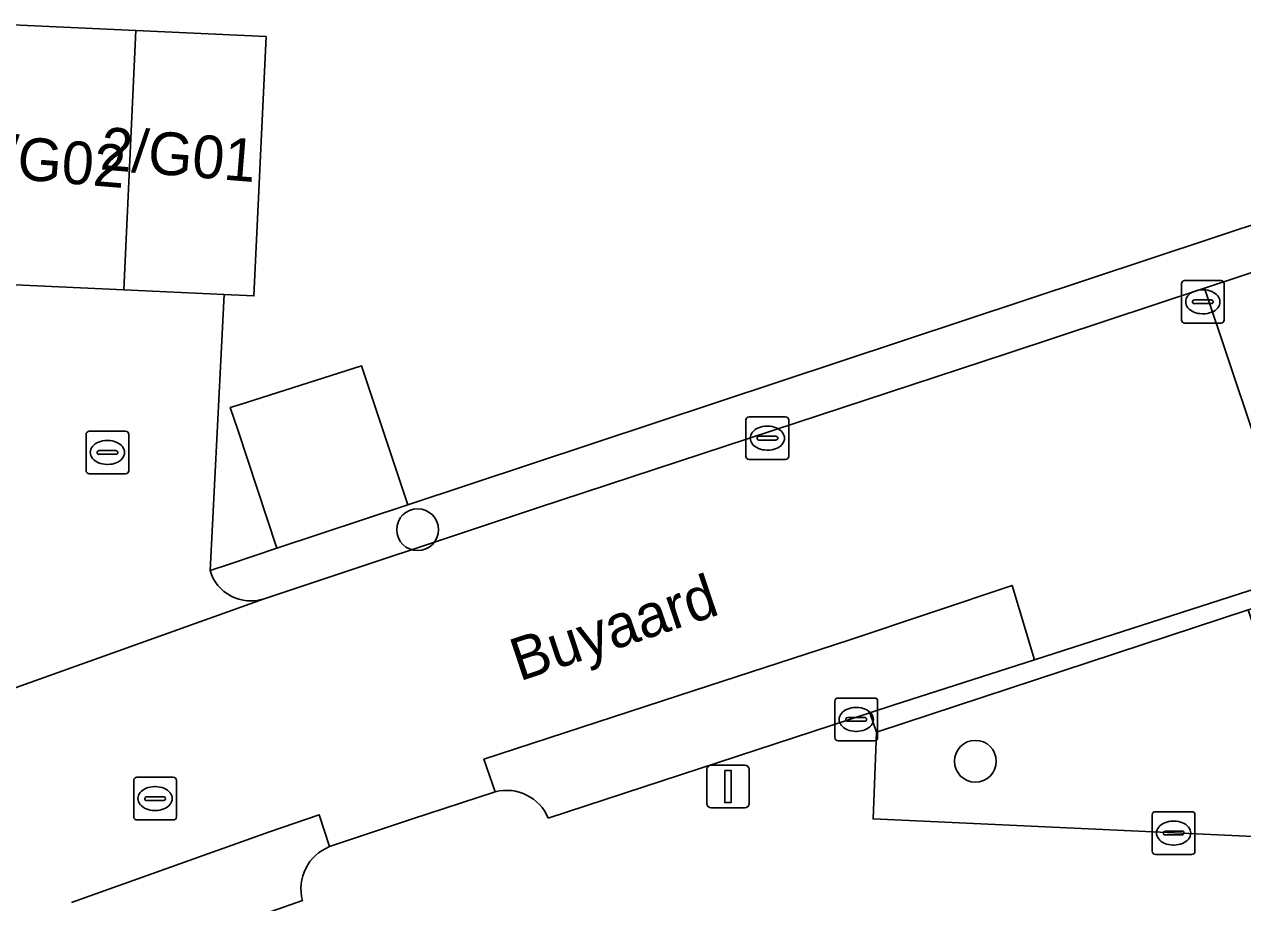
# Model space of a CAD drawing. Extents: x 162989 to 165008, y 383432 to 384338.
# Drawn here: x 164778.55 to 164807.08, y 383900.88 to 383921.44 of the extents above; entities that cross this region are included whole.
import ezdxf

# ---------------------------------------------------------------- set-up
doc = ezdxf.new("R2010")
doc.units = 0
for name, color, linetype in [('IMGEO_Boom', 7, 'Continuous'), ('IMGEO_Erf', 7, 'Continuous'), ('IMGEO_Groenvoorziening', 7, 'Continuous'), ('IMGEO_Kolk', 7, 'Continuous'), ('IMGEO_Lichtmast', 7, 'Continuous'), ('IMGEO_Openbare_ruimte_label', 7, 'Continuous'), ('IMGEO_Pand', 7, 'Continuous'), ('IMGEO_Pand_nummerreeks', 7, 'Continuous'), ('IMGEO_Parkeervlak_open', 7, 'Continuous'), ('IMGEO_Rijbaan_lokaal_open', 7, 'Continuous'), ('IMGEO_Rioolput', 7, 'Continuous'), ('IMGEO_Voetpad_open', 7, 'Continuous')]:
    doc.layers.add(name, color=color, linetype=linetype)

msp = doc.modelspace()

# ---------------------------------------------------------------- linework, layer by layer
at = {"layer": 'IMGEO_Boom'}
for centre in [(164787.758, 383909.612), (164800.818, 383904.192)]:
    msp.add_circle(centre, 0.489, dxfattribs=at)
at = {"layer": 'IMGEO_Erf'}
msp.add_lwpolyline([(164778.114, 383921.439), (164781.161, 383921.296), (164784.209, 383921.154), (164783.926, 383915.084), (164783.227, 383915.117), (164782.9, 383908.657), (164783.377, 383908.815), (164784.466, 383909.176), (164783.547, 383911.946), (164783.373, 383912.471), (164783.579, 383912.536), (164786.448, 383913.446), (164787.527, 383910.191), (164813.61, 383918.84)], dxfattribs=at)
at = {"layer": 'IMGEO_Groenvoorziening'}
msp.add_lwpolyline([(164809.5, 383906.2), (164807.906, 383905.645), (164807.209, 383907.736), (164798.502, 383904.872), (164798.422, 383902.843), (164810.525, 383902.285), (164810.531, 383903.445)], close=True, dxfattribs=at)
at = {"layer": 'IMGEO_Kolk'}
for p, q in [((164805.643, 383914.519), (164805.643, 383915.371)), ((164805.718, 383915.445), (164806.57, 383915.445)), ((164806.644, 383915.371), (164806.644, 383914.519)), ((164806.131, 383915.225), (164806.156, 383915.225)), ((164805.902, 383914.939), (164805.902, 383914.951)), ((164806.34, 383914.902), (164805.942, 383914.902)), ((164805.945, 383914.988), (164806.343, 383914.988)), ((164806.386, 383914.951), (164806.386, 383914.939)), ((164806.57, 383914.445), (164805.718, 383914.445)), ((164806.154, 383914.665), (164806.129, 383914.665)), ((164795.447, 383911.328), (164795.447, 383912.18)), ((164795.522, 383912.254), (164796.374, 383912.254)), ((164796.448, 383912.18), (164796.448, 383911.328)), ((164780.07, 383911.919), (164780.922, 383911.919)), ((164795.935, 383912.034), (164795.96, 383912.034)), ((164779.995, 383910.993), (164779.995, 383911.845)), ((164780.483, 383911.699), (164780.508, 383911.699)), ((164780.996, 383911.845), (164780.996, 383910.993)), ((164795.706, 383911.748), (164795.706, 383911.76)), ((164796.144, 383911.711), (164795.746, 383911.711)), ((164795.749, 383911.797), (164796.147, 383911.797)), ((164796.19, 383911.76), (164796.19, 383911.748)), ((164780.254, 383911.413), (164780.254, 383911.425)), ((164780.692, 383911.376), (164780.294, 383911.376)), ((164780.297, 383911.462), (164780.695, 383911.462)), ((164780.738, 383911.425), (164780.738, 383911.413)), ((164795.958, 383911.474), (164795.933, 383911.474)), ((164780.506, 383911.139), (164780.481, 383911.139)), ((164796.374, 383911.254), (164795.522, 383911.254)), ((164780.922, 383910.919), (164780.07, 383910.919)), ((164797.528, 383904.745), (164797.528, 383905.597)), ((164797.603, 383905.671), (164798.455, 383905.671)), ((164798.529, 383905.597), (164798.529, 383904.745)), ((164798.016, 383905.451), (164798.041, 383905.451)), ((164797.787, 383905.165), (164797.787, 383905.177)), ((164798.225, 383905.128), (164797.827, 383905.128)), ((164797.83, 383905.214), (164798.228, 383905.214)), ((164798.271, 383905.177), (164798.271, 383905.165)), ((164798.039, 383904.891), (164798.014, 383904.891)), ((164798.455, 383904.671), (164797.603, 383904.671)), ((164804.959, 383902.085), (164804.959, 383902.937)), ((164805.034, 383903.011), (164805.886, 383903.011)), ((164805.447, 383902.791), (164805.472, 383902.791)), ((164805.96, 383902.937), (164805.96, 383902.085)), ((164805.218, 383902.505), (164805.218, 383902.517)), ((164805.656, 383902.468), (164805.258, 383902.468)), ((164805.261, 383902.554), (164805.659, 383902.554)), ((164805.702, 383902.517), (164805.702, 383902.505)), ((164805.47, 383902.231), (164805.445, 383902.231)), ((164805.886, 383902.011), (164805.034, 383902.011))]:
    msp.add_line(p, q, dxfattribs=at)
for points in [[(164805.643, 383914.519), (164805.643, 383915.371)], [(164805.718, 383915.445), (164806.57, 383915.445)], [(164806.644, 383915.371), (164806.644, 383914.519)], [(164806.57, 383914.445), (164805.718, 383914.445)], [(164795.447, 383911.328), (164795.447, 383912.18)], [(164795.522, 383912.254), (164796.374, 383912.254)], [(164796.448, 383912.18), (164796.448, 383911.328)], [(164780.07, 383911.919), (164780.922, 383911.919)], [(164779.995, 383910.993), (164779.995, 383911.845)], [(164780.996, 383911.845), (164780.996, 383910.993)], [(164796.374, 383911.254), (164795.522, 383911.254)], [(164780.922, 383910.919), (164780.07, 383910.919)], [(164797.528, 383904.745), (164797.528, 383905.597)], [(164797.603, 383905.671), (164798.455, 383905.671)], [(164798.529, 383905.597), (164798.529, 383904.745)], [(164798.455, 383904.671), (164797.603, 383904.671)], [(164804.959, 383902.085), (164804.959, 383902.937)], [(164805.034, 383903.011), (164805.886, 383903.011)], [(164805.96, 383902.937), (164805.96, 383902.085)], [(164805.886, 383902.011), (164805.034, 383902.011)]]:
    msp.add_lwpolyline(points, dxfattribs=at)
for centre, radius, start, end in [((164805.72, 383915.369), 0.0765, 91.552, 178.448), ((164805.72, 383915.369), 0.0765, 91.552, 178.448), ((164806.568, 383915.369), 0.0765, 1.552, 88.448), ((164806.568, 383915.369), 0.0765, 1.552, 88.448), ((164805.942, 383914.948), 0.0403, 85.8775, 175.7526), ((164805.939, 383914.938), 0.0366, 178.938, 274.7102), ((164806.343, 383914.945), 0.043, 264.8664, 352.4533), ((164806.347, 383914.95), 0.0386, 1.7309, 96.639), ((164805.72, 383914.521), 0.0765, 181.552, 268.448), ((164805.72, 383914.521), 0.0765, 181.552, 268.448), ((164806.568, 383914.521), 0.0765, 271.552, 358.448), ((164806.568, 383914.521), 0.0765, 271.552, 358.448), ((164795.524, 383912.178), 0.0765, 91.552, 178.448), ((164795.524, 383912.178), 0.0765, 91.552, 178.448), ((164796.372, 383912.178), 0.0765, 1.552, 88.448), ((164796.372, 383912.178), 0.0765, 1.552, 88.448), ((164780.072, 383911.843), 0.0765, 91.552, 178.448), ((164780.072, 383911.843), 0.0765, 91.552, 178.448), ((164780.92, 383911.843), 0.0765, 1.552, 88.448), ((164780.92, 383911.843), 0.0765, 1.552, 88.448), ((164795.746, 383911.757), 0.0403, 85.8775, 175.7526), ((164795.743, 383911.747), 0.0366, 178.938, 274.7102), ((164796.147, 383911.754), 0.043, 264.8664, 352.4533), ((164796.151, 383911.759), 0.0386, 1.7309, 96.639), ((164780.294, 383911.422), 0.0403, 85.8775, 175.7526), ((164780.291, 383911.412), 0.0366, 178.938, 274.7102), ((164780.695, 383911.419), 0.043, 264.8664, 352.4533), ((164780.699, 383911.424), 0.0386, 1.7309, 96.639), ((164795.524, 383911.33), 0.0765, 181.552, 268.448), ((164795.524, 383911.33), 0.0765, 181.552, 268.448), ((164796.372, 383911.33), 0.0765, 271.552, 358.448), ((164796.372, 383911.33), 0.0765, 271.552, 358.448), ((164780.072, 383910.995), 0.0765, 181.552, 268.448), ((164780.072, 383910.995), 0.0765, 181.552, 268.448), ((164780.92, 383910.995), 0.0765, 271.552, 358.448), ((164780.92, 383910.995), 0.0765, 271.552, 358.448), ((164797.605, 383905.595), 0.0765, 91.552, 178.448), ((164797.605, 383905.595), 0.0765, 91.552, 178.448), ((164798.453, 383905.595), 0.0765, 1.552, 88.448), ((164798.453, 383905.595), 0.0765, 1.552, 88.448), ((164797.827, 383905.174), 0.0403, 85.8775, 175.7526), ((164797.824, 383905.164), 0.0366, 178.938, 274.7102), ((164798.228, 383905.171), 0.043, 264.8664, 352.4533), ((164798.232, 383905.176), 0.0386, 1.7309, 96.639), ((164797.605, 383904.747), 0.0765, 181.552, 268.448), ((164797.605, 383904.747), 0.0765, 181.552, 268.448), ((164798.453, 383904.747), 0.0765, 271.552, 358.448), ((164798.453, 383904.747), 0.0765, 271.552, 358.448), ((164805.036, 383902.935), 0.0765, 91.552, 178.448), ((164805.036, 383902.935), 0.0765, 91.552, 178.448), ((164805.884, 383902.935), 0.0765, 1.552, 88.448), ((164805.884, 383902.935), 0.0765, 1.552, 88.448), ((164805.258, 383902.514), 0.0403, 85.8775, 175.7526), ((164805.255, 383902.504), 0.0366, 178.938, 274.7102), ((164805.659, 383902.511), 0.043, 264.8664, 352.4533), ((164805.663, 383902.516), 0.0386, 1.7309, 96.639), ((164805.036, 383902.087), 0.0765, 181.552, 268.448), ((164805.036, 383902.087), 0.0765, 181.552, 268.448), ((164805.884, 383902.087), 0.0765, 271.552, 358.448), ((164805.884, 383902.087), 0.0765, 271.552, 358.448)]:
    msp.add_arc(centre, radius, start, end, dxfattribs=at)
for centre, major_axis, ratio, start_param, end_param in [((164806.13, 383914.945), (-0.387, 0.002), 0.722429, 4.712389, 7.853982), ((164806.155, 383914.945), (-0.39, 0.002), 0.717154, 1.570796, 4.712389), ((164795.934, 383911.754), (-0.387, 0.002), 0.722429, 4.712389, 7.853982), ((164795.959, 383911.754), (-0.39, 0.002), 0.717154, 1.570796, 4.712389), ((164780.482, 383911.419), (-0.387, 0.002), 0.722429, 4.712389, 7.853982), ((164780.507, 383911.419), (-0.39, 0.002), 0.717154, 1.570796, 4.712389), ((164798.015, 383905.171), (-0.387, 0.002), 0.722429, 4.712389, 7.853982), ((164798.04, 383905.171), (-0.39, 0.002), 0.717154, 1.570796, 4.712389), ((164805.446, 383902.511), (-0.387, 0.002), 0.722429, 4.712389, 7.853982), ((164805.471, 383902.511), (-0.39, 0.002), 0.717154, 1.570796, 4.712389)]:
    msp.add_ellipse(centre, major_axis=major_axis, ratio=ratio, start_param=start_param, end_param=end_param, dxfattribs=at)
at = {"layer": 'IMGEO_Lichtmast'}
for p, q in [((164794.53, 383903.201), (164794.53, 383904.001)), ((164794.53, 383904.001), (164794.53, 383903.201)), ((164794.63, 383904.101), (164795.42, 383904.101)), ((164795.42, 383904.101), (164794.63, 383904.101)), ((164795.52, 383904.001), (164795.52, 383903.201)), ((164795.52, 383903.201), (164795.52, 383904.001)), ((164795.42, 383903.101), (164794.63, 383903.101)), ((164794.63, 383903.101), (164795.42, 383903.101))]:
    msp.add_line(p, q, dxfattribs=at)
msp.add_lwpolyline([(164794.95, 383903.976), (164795.1, 383903.976), (164795.1, 383903.226), (164794.95, 383903.226), (164794.95, 383903.976)], dxfattribs=at)
for centre, start, end in [((164794.63, 383904.001), 90, 180), ((164794.63, 383904.001), 90, 180), ((164795.42, 383904.001), 0, 90), ((164795.42, 383904.001), 360, 90), ((164794.63, 383903.201), 180, 270), ((164794.63, 383903.201), 180, 270), ((164795.42, 383903.201), 270, 0), ((164795.42, 383903.201), 270, 0)]:
    msp.add_arc(centre, 0.1, start, end, dxfattribs=at)
at = {"layer": 'IMGEO_Pand'}
for points in [[(164777.83, 383915.369), (164780.877, 383915.227), (164781.161, 383921.296), (164778.114, 383921.439)], [(164784.209, 383921.154), (164781.161, 383921.296), (164780.877, 383915.227), (164783.227, 383915.117), (164783.926, 383915.084)], [(164786.448, 383913.446), (164783.579, 383912.536), (164783.373, 383912.471), (164783.547, 383911.946), (164784.466, 383909.176), (164787.527, 383910.191)]]:
    msp.add_lwpolyline(points, close=True, dxfattribs=at)
at = {"layer": 'IMGEO_Parkeervlak_open'}
for points in [[(164798.35, 383905.324), (164798.895, 383905.502), (164802.201, 383906.565), (164801.678, 383908.307), (164797.857, 383907.027), (164794.234, 383905.846), (164789.311, 383904.237), (164789.573, 383903.476)], [(164790.818, 383902.858), (164798.35, 383905.324)], [(164785.698, 383902.195), (164785.454, 383902.939), (164784.294, 383902.543), (164779.652, 383900.883)], [(164778.988, 383898.735), (164781.285, 383899.61), (164785.065, 383900.931)]]:
    msp.add_lwpolyline(points, dxfattribs=at)
for centre, radius, start, end in [((164789.839, 383902.448), 1.062, 22.7182, 104.4835), ((164786.08, 383901.213), 1.053, 111.2459, 195.5515)]:
    msp.add_arc(centre, radius, start, end, dxfattribs=at)
at = {"layer": 'IMGEO_Rijbaan_lokaal_open'}
msp.add_lwpolyline([(164814.587, 383918.043), (164806.186, 383915.265), (164808.426, 383908.577), (164816.827, 383911.363)], close=True, dxfattribs=at)
for points in [[(164783.227, 383915.117), (164780.877, 383915.227), (164777.83, 383915.369), (164774.782, 383915.512), (164771.734, 383915.654), (164771.56, 383911.946), (164766.561, 383912.179), (164763.477, 383912.323), (164760.393, 383912.467), (164757.31, 383912.611), (164754.41, 383912.746), (164754.078, 383905.487), (164765.659, 383904.845), (164769.859, 383904.814), (164773.588, 383905.439), (164776.727, 383906.486), (164776.838, 383906.523)], [(164801.678, 383908.307), (164802.201, 383906.565), (164807.466, 383908.258), (164808.426, 383908.577), (164806.186, 383915.265), (164801.564, 383913.736), (164790.563, 383910.12), (164784.163, 383907.994), (164776.324, 383905.196), (164775.228, 383904.701), (164776.013, 383903.114)], [(164782.9, 383908.657), (164783.227, 383915.117)], [(164779.652, 383900.883), (164784.294, 383902.543), (164785.454, 383902.939), (164785.698, 383902.195), (164787.613, 383902.838), (164789.573, 383903.476), (164789.311, 383904.237), (164794.234, 383905.846), (164797.857, 383907.027), (164801.678, 383908.307)], [(164776.324, 383905.196), (164784.163, 383907.994)]]:
    msp.add_lwpolyline(points, dxfattribs=at)
msp.add_arc((164783.85, 383908.933), 0.99, 196.1911, 288.4153, dxfattribs=at)
at = {"layer": 'IMGEO_Rioolput'}
for p, q in [((164781.111, 383902.892), (164781.111, 383903.744)), ((164781.186, 383903.818), (164782.038, 383903.818)), ((164781.599, 383903.598), (164781.624, 383903.598)), ((164782.112, 383903.744), (164782.112, 383902.892)), ((164781.37, 383903.312), (164781.37, 383903.324)), ((164781.413, 383903.361), (164781.811, 383903.361)), ((164781.854, 383903.324), (164781.854, 383903.312)), ((164781.808, 383903.275), (164781.41, 383903.275)), ((164781.622, 383903.038), (164781.597, 383903.038)), ((164782.038, 383902.818), (164781.186, 383902.818))]:
    msp.add_line(p, q, dxfattribs=at)
for points in [[(164781.111, 383902.892), (164781.111, 383903.744)], [(164781.186, 383903.818), (164782.038, 383903.818)], [(164782.112, 383903.744), (164782.112, 383902.892)], [(164782.038, 383902.818), (164781.186, 383902.818)]]:
    msp.add_lwpolyline(points, dxfattribs=at)
for centre, radius, start, end in [((164781.188, 383903.742), 0.0765, 91.552, 178.448), ((164781.188, 383903.742), 0.0765, 91.552, 178.448), ((164782.036, 383903.742), 0.0765, 1.552, 88.448), ((164782.036, 383903.742), 0.0765, 1.552, 88.448), ((164781.41, 383903.321), 0.0403, 85.8775, 175.7526), ((164781.407, 383903.311), 0.0366, 178.938, 274.7102), ((164781.811, 383903.318), 0.043, 264.8664, 352.4533), ((164781.815, 383903.323), 0.0386, 1.7309, 96.639), ((164781.188, 383902.894), 0.0765, 181.552, 268.448), ((164781.188, 383902.894), 0.0765, 181.552, 268.448), ((164782.036, 383902.894), 0.0765, 271.552, 358.448), ((164782.036, 383902.894), 0.0765, 271.552, 358.448)]:
    msp.add_arc(centre, radius, start, end, dxfattribs=at)
for centre, major_axis, ratio, start_param, end_param in [((164781.598, 383903.318), (-0.387, 0.002), 0.722429, 4.712389, 7.853982), ((164781.623, 383903.318), (-0.39, 0.002), 0.717154, 1.570796, 4.712389)]:
    msp.add_ellipse(centre, major_axis=major_axis, ratio=ratio, start_param=start_param, end_param=end_param, dxfattribs=at)
at = {"layer": 'IMGEO_Voetpad_open'}
for points in [[(164806.186, 383915.265), (164814.587, 383918.043), (164816.321, 383918.616), (164816.694, 383918.737), (164816.762, 383920.094), (164813.717, 383920.237), (164813.61, 383918.84), (164787.527, 383910.191), (164784.466, 383909.176), (164783.377, 383908.815), (164782.9, 383908.657)], [(164784.163, 383907.994), (164790.563, 383910.12), (164801.564, 383913.736), (164806.186, 383915.265)], [(164818.406, 383911.858), (164817.63, 383911.615), (164817.78, 383911.148), (164818.24, 383909.722), (164822.455, 383909.317), (164822.233, 383904.632), (164810.735, 383905.203), (164809.551, 383908.414), (164807.209, 383907.736), (164807.906, 383905.645), (164809.5, 383906.2), (164810.531, 383903.445), (164810.525, 383902.285), (164798.422, 383902.843), (164798.502, 383904.872), (164798.35, 383905.324), (164790.818, 383902.858)], [(164789.573, 383903.476), (164787.613, 383902.838), (164785.698, 383902.195)], [(164785.065, 383900.931), (164781.285, 383899.61), (164778.988, 383898.735)]]:
    msp.add_lwpolyline(points, dxfattribs=at)
msp.add_lwpolyline([(164809.551, 383908.414), (164817.78, 383911.148), (164817.63, 383911.615), (164816.827, 383911.363), (164808.426, 383908.577), (164807.466, 383908.258), (164802.201, 383906.565), (164798.895, 383905.502), (164798.35, 383905.324), (164798.502, 383904.872), (164807.209, 383907.736)], close=True, dxfattribs=at)
for centre, radius, start, end in [((164783.85, 383908.933), 0.99, 196.1911, 288.4153), ((164789.839, 383902.448), 1.062, 22.7182, 104.4835), ((164786.08, 383901.213), 1.053, 111.2459, 195.5515)]:
    msp.add_arc(centre, radius, start, end, dxfattribs=at)

# ---------------------------------------------------------------- texts
at = {"layer": 'IMGEO_Openbare_ruimte_label'}
msp.add_text('Buyaard', height=1, rotation=18.5437, dxfattribs=at).set_placement((164790.144, 383906.056))
at = {"layer": 'IMGEO_Pand_nummerreeks'}
for s, rotation, p in [('2/G01', 355.2846, (164780.304, 383918.046)), ('2/G02', 355.2833, (164777.246, 383917.907))]:
    msp.add_text(s, height=1, rotation=rotation, dxfattribs=at).set_placement(p)

doc.saveas('drawing.dxf')
